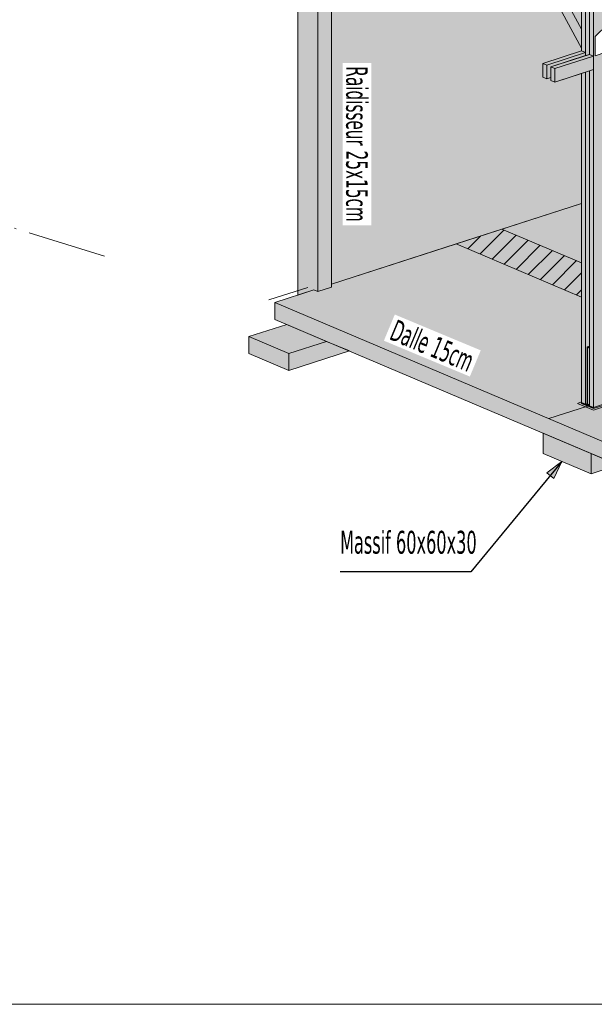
# Model space of a CAD drawing. Header units: millimetres. Extents: x 0 to 1517, y -116 to 725.
# Tile 482 of 501: x 1217 to 1281, y 245 to 353. Entities that reach past the tile are written whole.
import ezdxf

# ---------------------------------------------------------------- set-up
doc = ezdxf.new("R2010")
doc.units = ezdxf.units.MM
doc.linetypes.add('CADWORK_5', pattern=[13.2, 10, -1.5, 0.2, -1.5])
doc.layers.add('Ech.1_100', color=7, linetype='Continuous')
doc.layers.add('Ech.1_75', color=7, linetype='Continuous')
doc.styles.add('tahoma-', font='txt', dxfattribs={"height": 1})
doc.dimstyles.new('ISO-25', dxfattribs={"dimtxt": 2.5, "dimasz": 2.5, "dimexe": 1.25, "dimexo": 0.625, "dimtad": 1, "dimtxsty": 'Standard', "dimcen": 2.5, "dimadec": 0, "dimazin": 0, "dimtfac": 1, "dimtmove": 0, "dimatfit": 3, "dimfxl": 1, "dimarcsym": 0})

# ---------------------------------------------------------------- blocks, each defined once
blk = doc.blocks.new('cw-line-extremity2')
at = {"linetype": 'Continuous', "lineweight": 0}
blk.add_hatch(color=0, dxfattribs=at).paths.add_polyline_path([(0, 0), (2, 0.5), (2, -0.5)])
at = {"color": 0, "linetype": 'Continuous', "lineweight": -2}
for p, q in [((0, 0), (2, 0.5)), ((2, -0.5), (0, 0)), ((2, 0.5), (2, -0.5))]:
    blk.add_line(p, q, dxfattribs=at)

msp = doc.modelspace()

# ---------------------------------------------------------------- hatches: boundary and pattern name
at = {"layer": 'Ech.1_75', "linetype": 'Continuous', "lineweight": 5, "true_color": 0xfdfdfd, "transparency": 33554687}
msp.add_hatch(color=7, dxfattribs=at).paths.add_polyline_path([(1279.128, 346.849), (1276.174, 345.895), (1275.736, 346.081), (1275.736, 346.408), (1275.297, 346.267), (1274.859, 346.453), (1274.859, 347.939), (1279.128, 349.318), (1279.128, 349.62), (1275.553, 356.186), (1275.297, 356.294), (1275.297, 356.655), (1273.124, 360.646), (1265.989, 363.671), (1251.698, 359.054), (1251.698, 323.751), (1279.128, 332.613), (1279.128, 346.849)])
at = {"layer": 'Ech.1_75', "linetype": 'Continuous', "lineweight": 5, "true_color": 0xf3f3f3, "transparency": 33554687}
for points in [[(1250.191, 322.937), (1251.698, 323.424), (1251.698, 360.584), (1250.191, 360.098), (1250.191, 322.937)], [(1247.999, 322.556), (1249.753, 323.123), (1250.191, 322.937), (1250.191, 360.098), (1249.752, 360.283), (1247.999, 359.717), (1247.999, 322.556)], [(1279.128, 332.613), (1270.393, 329.791), (1279.128, 326.089), (1279.128, 332.613)], [(1361.745, 276.776), (1360.238, 276.29), (1358.923, 276.847), (1358.923, 288.514), (1337.193, 297.725), (1337.193, 287.184), (1335.686, 286.697), (1334.371, 287.255), (1334.371, 298.921), (1312.64, 308.132), (1312.64, 297.591), (1311.134, 297.105), (1309.818, 297.662), (1309.818, 309.328), (1281.95, 321.142), (1281.95, 310.601), (1280.443, 310.114), (1279.128, 310.671), (1279.128, 322.338), (1265.371, 328.169), (1251.698, 323.751), (1251.698, 323.424), (1250.191, 322.937), (1249.753, 323.123), (1245.484, 321.744), (1380.522, 264.503), (1384.791, 265.882), (1382.599, 266.811), (1382.599, 278.478), (1361.745, 287.317), (1361.745, 276.776)], [(1247.018, 316.139), (1251.164, 317.478), (1246.78, 319.337), (1242.634, 317.997), (1247.018, 316.139)], [(1251.164, 317.478), (1247.018, 316.139), (1247.018, 314.281), (1253.652, 316.424), (1251.164, 317.478)], [(1274.895, 305.203), (1280.156, 302.973), (1280.156, 305.189), (1274.895, 307.419), (1274.895, 305.203)], [(1280.156, 302.973), (1283.122, 303.932), (1280.156, 305.189), (1280.156, 302.973)]]:
    msp.add_hatch(color=7, dxfattribs=at).paths.add_polyline_path(points)
at = {"layer": 'Ech.1_75', "linetype": 'Continuous', "lineweight": 5, "true_color": 0xe0c8b3, "transparency": 33554687}
for points in [[(1280.443, 360.533), (1280.005, 360.719), (1280.005, 348.946), (1280.443, 348.761), (1280.443, 360.533)], [(1280.594, 358.966), (1281.799, 359.356), (1281.95, 359.292), (1281.95, 361.484), (1280.443, 360.533), (1280.443, 310.238), (1281.95, 310.724), (1281.95, 349.324), (1281.799, 349.176), (1280.594, 348.786), (1280.594, 350.888), (1281.95, 352.229), (1281.95, 356.905), (1280.594, 357.48), (1280.594, 358.966)], [(1279.128, 349.318), (1279.566, 349.132), (1279.566, 358.527), (1279.128, 358.25), (1279.128, 349.318)], [(1279.566, 348.805), (1280.005, 348.946), (1280.005, 358.803), (1279.566, 358.527), (1279.566, 348.805)], [(1279.566, 346.991), (1279.128, 346.849), (1279.128, 310.795), (1279.566, 310.609), (1279.566, 346.991)], [(1279.762, 316.866), (1280.005, 316.944), (1280.005, 347.133), (1279.566, 346.991), (1279.566, 310.609), (1279.742, 310.666), (1279.742, 311.033), (1279.742, 316.847), (1279.742, 316.849), (1279.742, 316.851), (1279.743, 316.854), (1279.746, 316.858), (1279.75, 316.861), (1279.755, 316.864), (1279.762, 316.866)], [(1280.443, 347.274), (1280.005, 347.133), (1280.005, 310.423), (1280.443, 310.238), (1280.443, 347.274)]]:
    msp.add_hatch(color=9, dxfattribs=at).paths.add_polyline_path(points)
at = {"layer": 'Ech.1_75', "linetype": 'Continuous', "lineweight": 5, "true_color": 0xe0d9d1, "transparency": 33554687}
for points in [[(1275.736, 356.108), (1275.553, 356.186), (1279.128, 349.62), (1279.128, 351.722), (1276.483, 356.58), (1275.736, 356.108)], [(1277.538, 357.246), (1276.483, 356.58), (1279.128, 351.722), (1279.128, 354.325), (1277.538, 357.246)]]:
    msp.add_hatch(color=254, dxfattribs=at).paths.add_polyline_path(points)
at = {"layer": 'Ech.1_75', "linetype": 'Continuous', "lineweight": 5, "true_color": 0xd4c4b3, "transparency": 33554687}
for points in [[(1275.297, 347.753), (1279.566, 349.132), (1279.128, 349.318), (1274.859, 347.939), (1275.297, 347.753)], [(1279.566, 349.132), (1275.297, 347.753), (1275.297, 346.267), (1275.736, 346.408), (1275.736, 347.567), (1279.566, 348.805), (1279.566, 349.132)], [(1280.005, 348.946), (1275.736, 347.567), (1276.174, 347.381), (1280.443, 348.761), (1280.005, 348.946)], [(1276.174, 345.895), (1280.443, 347.274), (1280.443, 348.761), (1276.174, 347.381), (1276.174, 345.895)], [(1274.859, 346.453), (1275.297, 346.267), (1275.297, 347.753), (1274.859, 347.939), (1274.859, 346.453)], [(1275.736, 346.081), (1276.174, 345.895), (1276.174, 347.381), (1275.736, 347.567), (1275.736, 346.081)]]:
    msp.add_hatch(color=9, dxfattribs=at).paths.add_polyline_path(points)
at = {"layer": 'Ech.1_75', "linetype": 'Continuous', "lineweight": 5, "true_color": 0xdcdcdc, "transparency": 33554687}
for points in [[(1270.393, 329.791), (1265.371, 328.169), (1279.128, 322.338), (1279.128, 326.089), (1270.393, 329.791)], [(1380.522, 264.503), (1245.484, 321.744), (1245.484, 319.886), (1380.522, 262.645), (1380.522, 264.503)], [(1247.018, 316.139), (1242.634, 317.997), (1242.634, 316.139), (1247.018, 314.281), (1247.018, 316.139)]]:
    msp.add_hatch(color=254, dxfattribs=at).paths.add_polyline_path(points)
at = {"layer": 'Ech.1_75', "linetype": 'Continuous', "lineweight": 5, "transparency": 33554687}
h = msp.add_hatch(dxfattribs=at)
h.set_pattern_fill('CDWK_11', color=9, scale=1.333333, style=0, pattern_type=2)
h.set_pattern_definition([(45, (0, 0), (-0.9428091, 0.9428091), [])])
h.paths.add_polyline_path([(1270.393, 329.791), (1265.371, 328.169), (1279.128, 322.338), (1279.128, 326.089), (1270.393, 329.791)])
at = {"layer": 'Ech.1_75', "linetype": 'Continuous', "lineweight": 5, "true_color": 0xb3d6f7, "transparency": 33554687}
for points in [[(1280.005, 316.944), (1279.762, 316.866), (1279.755, 316.864), (1279.75, 316.861), (1279.746, 316.858), (1279.743, 316.854), (1279.742, 316.851), (1279.742, 316.849), (1279.742, 316.847), (1279.743, 316.844), (1279.746, 316.841), (1279.751, 316.837), (1279.756, 316.835), (1280.005, 316.729), (1280.005, 316.752), (1279.8, 316.839), (1279.796, 316.841), (1279.793, 316.843), (1279.791, 316.845), (1279.79, 316.847), (1279.79, 316.849), (1279.79, 316.85), (1279.791, 316.852), (1279.793, 316.854), (1279.795, 316.856), (1279.799, 316.858), (1279.803, 316.86), (1280.005, 316.925), (1280.005, 316.944)], [(1279.753, 310.643), (1279.756, 310.641), (1279.756, 316.835), (1279.751, 316.837), (1279.746, 316.841), (1279.743, 316.844), (1279.742, 316.847), (1279.742, 316.849), (1279.742, 310.656), (1279.742, 310.656), (1279.742, 310.654), (1279.742, 310.652), (1279.743, 310.65), (1279.745, 310.649), (1279.746, 310.647), (1279.748, 310.646), (1279.751, 310.644), (1279.753, 310.643)], [(1279.756, 310.641), (1280.005, 310.536), (1280.005, 316.729), (1279.756, 316.835), (1279.756, 310.641)], [(1279.803, 316.86), (1279.799, 316.858), (1279.795, 316.856), (1279.793, 316.854), (1279.791, 316.852), (1279.79, 316.85), (1279.79, 316.849), (1279.79, 316.847), (1279.791, 316.845), (1279.793, 316.843), (1279.796, 316.841), (1279.803, 316.837), (1279.803, 316.86)], [(1280.005, 316.925), (1279.803, 316.86), (1279.803, 316.837), (1280.005, 316.752), (1280.005, 316.925)], [(1279.128, 310.671), (1280.443, 310.114), (1280.443, 310.238), (1279.128, 310.795), (1279.128, 310.671)], [(1279.742, 310.666), (1279.566, 310.609), (1280.005, 310.423), (1280.005, 310.536), (1279.756, 310.641), (1279.753, 310.643), (1279.751, 310.644), (1279.748, 310.646), (1279.746, 310.647), (1279.745, 310.649), (1279.743, 310.65), (1279.742, 310.652), (1279.742, 310.654), (1279.742, 310.656), (1279.742, 310.666)], [(1280.443, 310.114), (1281.95, 310.601), (1281.95, 310.724), (1280.443, 310.238), (1280.443, 310.114)]]:
    msp.add_hatch(color=254, dxfattribs=at).paths.add_polyline_path(points)

# ---------------------------------------------------------------- linework, layer by layer
at = {"layer": 'Ech.1_100', "color": 7, "linetype": 'Continuous', "lineweight": 5}
msp.add_lwpolyline([(1510.917, 244.798), (1510.917, 457.821), (933.687, 457.821), (933.687, 244.798), (1510.917, 244.798)], close=True, dxfattribs=at)
at = {"layer": 'Ech.1_75', "color": 7, "linetype": 'Continuous', "lineweight": 5}
for points in [[(1279.128, 346.849), (1276.174, 345.895), (1275.736, 346.081), (1275.736, 346.408), (1275.297, 346.267), (1274.859, 346.453), (1274.859, 347.939), (1279.128, 349.318), (1279.128, 349.62), (1275.553, 356.186), (1275.297, 356.294), (1275.297, 356.655), (1273.124, 360.646), (1265.989, 363.671), (1251.698, 359.054), (1251.698, 323.751), (1279.128, 332.613), (1279.128, 346.849)], [(1250.191, 322.937), (1251.698, 323.424), (1251.698, 360.584), (1250.191, 360.098), (1250.191, 322.937)], [(1280.443, 360.533), (1280.005, 360.719), (1280.005, 348.946), (1280.443, 348.761), (1280.443, 360.533)], [(1280.594, 358.966), (1281.799, 359.356), (1281.95, 359.292), (1281.95, 361.484), (1280.443, 360.533), (1280.443, 310.238), (1281.95, 310.724), (1281.95, 349.324), (1281.799, 349.176), (1280.594, 348.786), (1280.594, 350.888), (1281.95, 352.229), (1281.95, 356.905), (1280.594, 357.48), (1280.594, 358.966)], [(1247.999, 322.556), (1249.753, 323.123), (1250.191, 322.937), (1250.191, 360.098), (1249.752, 360.283), (1247.999, 359.717), (1247.999, 322.556)], [(1279.128, 349.318), (1279.566, 349.132), (1279.566, 358.527), (1279.128, 358.25), (1279.128, 349.318)], [(1279.566, 348.805), (1280.005, 348.946), (1280.005, 358.803), (1279.566, 358.527), (1279.566, 348.805)], [(1275.736, 356.108), (1275.553, 356.186), (1279.128, 349.62), (1279.128, 351.722), (1276.483, 356.58), (1275.736, 356.108)], [(1277.538, 357.246), (1276.483, 356.58), (1279.128, 351.722), (1279.128, 354.325), (1277.538, 357.246)], [(1275.297, 347.753), (1279.566, 349.132), (1279.128, 349.318), (1274.859, 347.939), (1275.297, 347.753)], [(1279.566, 349.132), (1275.297, 347.753), (1275.297, 346.267), (1275.736, 346.408), (1275.736, 347.567), (1279.566, 348.805), (1279.566, 349.132)], [(1280.005, 348.946), (1275.736, 347.567), (1276.174, 347.381), (1280.443, 348.761), (1280.005, 348.946)], [(1276.174, 345.895), (1280.443, 347.274), (1280.443, 348.761), (1276.174, 347.381), (1276.174, 345.895)], [(1274.859, 346.453), (1275.297, 346.267), (1275.297, 347.753), (1274.859, 347.939), (1274.859, 346.453)], [(1275.736, 346.081), (1276.174, 345.895), (1276.174, 347.381), (1275.736, 347.567), (1275.736, 346.081)], [(1279.566, 346.991), (1279.128, 346.849), (1279.128, 310.795), (1279.566, 310.609), (1279.566, 346.991)], [(1279.762, 316.866), (1280.005, 316.944), (1280.005, 347.133), (1279.566, 346.991), (1279.566, 310.609), (1279.742, 310.666), (1279.742, 311.033), (1279.742, 316.847), (1279.742, 316.849), (1279.742, 316.851), (1279.743, 316.854), (1279.746, 316.858), (1279.75, 316.861), (1279.755, 316.864), (1279.762, 316.866)], [(1280.443, 347.274), (1280.005, 347.133), (1280.005, 310.423), (1280.443, 310.238), (1280.443, 347.274)], [(1279.128, 332.613), (1270.393, 329.791), (1279.128, 326.089), (1279.128, 332.613)], [(1270.393, 329.791), (1265.371, 328.169), (1279.128, 322.338), (1279.128, 326.089), (1270.393, 329.791)], [(1380.522, 264.503), (1245.484, 321.744), (1245.484, 319.886), (1380.522, 262.645), (1380.522, 264.503)], [(1247.018, 316.139), (1251.164, 317.478), (1246.78, 319.337), (1242.634, 317.997), (1247.018, 316.139)], [(1247.018, 316.139), (1242.634, 317.997), (1242.634, 316.139), (1247.018, 314.281), (1247.018, 316.139)], [(1251.164, 317.478), (1247.018, 316.139), (1247.018, 314.281), (1253.652, 316.424), (1251.164, 317.478)], [(1280.005, 316.944), (1279.762, 316.866), (1279.755, 316.864), (1279.75, 316.861), (1279.746, 316.858), (1279.743, 316.854), (1279.742, 316.851), (1279.742, 316.849), (1279.742, 316.847), (1279.743, 316.844), (1279.746, 316.841), (1279.751, 316.837), (1279.756, 316.835), (1280.005, 316.729), (1280.005, 316.752), (1279.8, 316.839), (1279.796, 316.841), (1279.793, 316.843), (1279.791, 316.845), (1279.79, 316.847), (1279.79, 316.849), (1279.79, 316.85), (1279.791, 316.852), (1279.793, 316.854), (1279.795, 316.856), (1279.799, 316.858), (1279.803, 316.86), (1280.005, 316.925), (1280.005, 316.944)], [(1279.753, 310.643), (1279.756, 310.641), (1279.756, 316.835), (1279.751, 316.837), (1279.746, 316.841), (1279.743, 316.844), (1279.742, 316.847), (1279.742, 316.849), (1279.742, 310.656), (1279.742, 310.656), (1279.742, 310.654), (1279.742, 310.652), (1279.743, 310.65), (1279.745, 310.649), (1279.746, 310.647), (1279.748, 310.646), (1279.751, 310.644), (1279.753, 310.643)], [(1279.756, 310.641), (1280.005, 310.536), (1280.005, 316.729), (1279.756, 316.835), (1279.756, 310.641)], [(1279.803, 316.86), (1279.799, 316.858), (1279.795, 316.856), (1279.793, 316.854), (1279.791, 316.852), (1279.79, 316.85), (1279.79, 316.849), (1279.79, 316.847), (1279.791, 316.845), (1279.793, 316.843), (1279.796, 316.841), (1279.803, 316.837), (1279.803, 316.86)], [(1280.005, 316.925), (1279.803, 316.86), (1279.803, 316.837), (1280.005, 316.752), (1280.005, 316.925)], [(1279.128, 310.671), (1280.443, 310.114), (1280.443, 310.238), (1279.128, 310.795), (1279.128, 310.671)], [(1279.742, 310.666), (1279.566, 310.609), (1280.005, 310.423), (1280.005, 310.536), (1279.756, 310.641), (1279.753, 310.643), (1279.751, 310.644), (1279.748, 310.646), (1279.746, 310.647), (1279.745, 310.649), (1279.743, 310.65), (1279.742, 310.652), (1279.742, 310.654), (1279.742, 310.656), (1279.742, 310.666)], [(1280.443, 310.114), (1281.95, 310.601), (1281.95, 310.724), (1280.443, 310.238), (1280.443, 310.114)], [(1274.895, 305.203), (1280.156, 302.973), (1280.156, 305.189), (1274.895, 307.419), (1274.895, 305.203)], [(1280.156, 302.973), (1283.122, 303.932), (1280.156, 305.189), (1280.156, 302.973)]]:
    msp.add_lwpolyline(points, close=True, dxfattribs=at)
at = {"layer": 'Ech.1_75', "color": 7, "linetype": 'CADWORK_5', "lineweight": 5}
msp.add_lwpolyline([(1193.341, 337.206), (1226.803, 326.814)], dxfattribs=at)
at = {"layer": 'Ech.1_75', "color": 7, "linetype": 'Continuous', "lineweight": 5}
msp.add_lwpolyline([(1281.95, 310.601), (1280.443, 310.114), (1279.128, 310.671), (1279.128, 322.338), (1265.371, 328.169), (1251.698, 323.751), (1251.698, 323.424), (1250.191, 322.937), (1249.753, 323.123), (1245.484, 321.744), (1380.522, 264.503)], dxfattribs=at)
at = {"layer": 'Ech.1_75', "color": 7, "linetype": 'CADWORK_5', "lineweight": 5, "flags": 128}
for points in [[(1244.826, 322.023), (1249.095, 323.402)], [(1275.517, 309.013), (1279.785, 310.393)]]:
    msp.add_lwpolyline(points, dxfattribs=at)
at = {"layer": 'Ech.1_75', "color": 9, "linetype": 'CADWORK_5', "lineweight": 5, "flags": 128}
for points in [[(1278.657, 310.683), (1279.128, 310.835)], [(1280.411, 309.94), (1278.657, 310.683)], [(1282.42, 310.589), (1280.411, 309.94)]]:
    msp.add_lwpolyline(points, dxfattribs=at)

# ---------------------------------------------------------------- block references
at = {"layer": 'Ech.1_100', "color": 7, "lineweight": 5, "rotation": 230.4403320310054}
msp.add_blockref('cw-line-extremity2', (1276.96, 304.303), dxfattribs=at)

# ---------------------------------------------------------------- texts
at = {"layer": 'Ech.1_100', "linetype": 'Continuous', "insert": (1252.635, 296.708), "char_height": 2.5, "attachment_point": 1, "style": 'tahoma-'}
msp.add_mtext('\\C9;\\fTahoma|b0|i0;\\W0.600000;Massif 60x60x30', dxfattribs=at)

# ---------------------------------------------------------------- leaders
at = {"layer": 'Ech.1_100', "color": 7, "linetype": 'Continuous', "lineweight": 5, "has_arrowhead": 0}
msp.add_leader([(1276.96, 304.303), (1266.969, 292.208), (1252.635, 292.208)], dimstyle='ISO-25', dxfattribs=at)

# ---------------------------------------------------------------- next in the draw order: texts
at = {"layer": 'Ech.1_100', "color": 9, "linetype": 'Continuous', "insert": (1255.676, 347.637), "char_height": 2.5, "attachment_point": 1, "rotation": 270, "style": 'tahoma-', "bg_fill": 3, "box_fill_scale": 1.15, "bg_fill_color": 256, "bg_fill_true_color": 13158600, "bg_fill_transparency": 33554687}
msp.add_mtext('\\A1;\\fTahoma|b0|i0;\\W0.600000;\\H2.366200;Raidisseur 25x15cm', dxfattribs=at)
at = {"layer": 'Ech.1_100', "color": 7, "linetype": 'Continuous', "insert": (1258.838, 319.932), "char_height": 2.5, "attachment_point": 1, "rotation": 337.36817, "style": 'tahoma-', "bg_fill": 3, "box_fill_scale": 1.15, "bg_fill_color": 256, "bg_fill_true_color": 13158600, "bg_fill_transparency": 33554687}
msp.add_mtext('\\A1;\\fTahoma|b0|i0;\\W0.600000;\\H2.359200;Dalle 15cm', dxfattribs=at)

doc.saveas('drawing.dxf')
